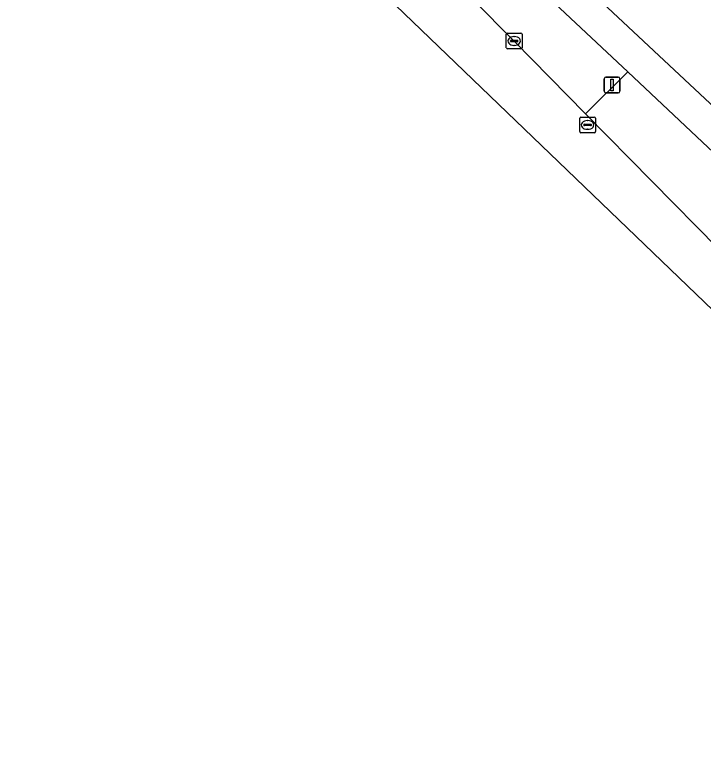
# Model space of a CAD drawing. Extents: x 161087 to 161926, y 382572 to 383873.
# Drawn here: x 161154.55 to 161198.42, y 383158.49 to 383205.75 of the extents above; entities that cross this region are included whole.
import ezdxf

# ---------------------------------------------------------------- set-up
doc = ezdxf.new("R2010")
doc.units = 0
for name, color, linetype in [('IMGEO_Berm_groen', 7, 'Continuous'), ('IMGEO_Fietspad_gesloten', 7, 'Continuous'), ('IMGEO_Kolk', 7, 'Continuous'), ('IMGEO_Lichtmast', 7, 'Continuous'), ('IMGEO_Rijbaan_lokaal_gesloten', 7, 'Continuous'), ('IMGEO_Rioolput', 7, 'Continuous'), ('IMGEO_Voetgangersgebied_open', 7, 'Continuous'), ('IMGEO_Voetpad_open', 7, 'Continuous')]:
    doc.layers.add(name, color=color, linetype=linetype)

msp = doc.modelspace()

# ---------------------------------------------------------------- linework, layer by layer
at = {"layer": 'IMGEO_Berm_groen'}
msp.add_lwpolyline([(161170.46, 383220.713), (161175.434, 383215.451), (161179.027, 383211.624), (161181.091, 383209.414), (161186.373, 383204.079), (161190.928, 383199.427), (161193.612, 383202.105), (161172.013, 383222.368)], dxfattribs=at)
at = {"layer": 'IMGEO_Fietspad_gesloten'}
for points in [[(161203.981, 383195.292), (161199.844, 383199.176), (161174.04, 383223.328)], [(161172.013, 383222.368), (161193.612, 383202.105), (161198.375, 383197.637), (161202.392, 383193.868), (161203.449, 383192.876), (161207.62, 383188.777), (161211.773, 383184.561), (161220.989, 383174.98), (161233.197, 383162.349), (161234.788, 383163.737), (161222.243, 383176.723), (161213.179, 383186.09)]]:
    msp.add_lwpolyline(points, dxfattribs=at)
at = {"layer": 'IMGEO_Kolk'}
for p, q in [((161185.872, 383203.653), (161185.872, 383204.505)), ((161185.947, 383204.579), (161186.799, 383204.579)), ((161186.36, 383204.359), (161186.385, 383204.359)), ((161186.873, 383204.505), (161186.873, 383203.653)), ((161186.131, 383204.073), (161186.131, 383204.085)), ((161186.569, 383204.036), (161186.171, 383204.036)), ((161186.174, 383204.122), (161186.572, 383204.122)), ((161186.383, 383203.799), (161186.358, 383203.799)), ((161186.615, 383204.085), (161186.615, 383204.073)), ((161186.799, 383203.579), (161185.947, 383203.579))]:
    msp.add_line(p, q, dxfattribs=at)
for points in [[(161185.872, 383203.653), (161185.872, 383204.505)], [(161185.947, 383204.579), (161186.799, 383204.579)], [(161186.873, 383204.505), (161186.873, 383203.653)], [(161186.799, 383203.579), (161185.947, 383203.579)]]:
    msp.add_lwpolyline(points, dxfattribs=at)
for centre, radius, start, end in [((161185.949, 383204.503), 0.0765, 91.552, 178.448), ((161185.949, 383204.503), 0.0765, 91.552, 178.448), ((161186.797, 383204.503), 0.0765, 1.552, 88.448), ((161186.797, 383204.503), 0.0765, 1.552, 88.448), ((161186.171, 383204.082), 0.0403, 85.8775, 175.7526), ((161186.168, 383204.072), 0.0366, 178.938, 274.7102), ((161186.572, 383204.079), 0.043, 264.8664, 352.4533), ((161186.576, 383204.084), 0.0386, 1.7309, 96.639), ((161185.949, 383203.655), 0.0765, 181.552, 268.448), ((161185.949, 383203.655), 0.0765, 181.552, 268.448), ((161186.797, 383203.655), 0.0765, 271.552, 358.448), ((161186.797, 383203.655), 0.0765, 271.552, 358.448)]:
    msp.add_arc(centre, radius, start, end, dxfattribs=at)
for centre, major_axis, ratio, start_param, end_param in [((161186.359, 383204.079), (-0.387, 0.002), 0.722429, 4.712389, 7.853982), ((161186.384, 383204.079), (-0.39, 0.002), 0.717154, 1.570796, 4.712389)]:
    msp.add_ellipse(centre, major_axis=major_axis, ratio=ratio, start_param=start_param, end_param=end_param, dxfattribs=at)
at = {"layer": 'IMGEO_Lichtmast'}
for p, q in [((161192.113, 383200.872), (161192.113, 383201.672)), ((161192.113, 383201.672), (161192.113, 383200.872)), ((161192.213, 383201.772), (161193.003, 383201.772)), ((161193.003, 383201.772), (161192.213, 383201.772)), ((161193.103, 383201.672), (161193.103, 383200.872)), ((161193.103, 383200.872), (161193.103, 383201.672)), ((161193.003, 383200.772), (161192.213, 383200.772)), ((161192.213, 383200.772), (161193.003, 383200.772))]:
    msp.add_line(p, q, dxfattribs=at)
msp.add_lwpolyline([(161192.533, 383201.647), (161192.683, 383201.647), (161192.683, 383200.897), (161192.533, 383200.897), (161192.533, 383201.647)], dxfattribs=at)
for centre, start, end in [((161192.213, 383201.672), 90, 180), ((161192.213, 383201.672), 90, 180), ((161193.003, 383201.672), 0, 90), ((161193.003, 383201.672), 360, 90), ((161192.213, 383200.872), 180, 270), ((161192.213, 383200.872), 180, 270), ((161193.003, 383200.872), 270, 0), ((161193.003, 383200.872), 270, 0)]:
    msp.add_arc(centre, 0.1, start, end, dxfattribs=at)
at = {"layer": 'IMGEO_Rijbaan_lokaal_gesloten'}
for points in [[(161154.548, 383225.576), (161167.308, 383217.444), (161228.606, 383158.489)], [(161228.606, 383158.489), (161229.915, 383159.599), (161223.029, 383166.656), (161210.171, 383179.825), (161200.036, 383190.14), (161199.363, 383190.86), (161190.928, 383199.427), (161186.373, 383204.079), (161181.091, 383209.414), (161179.027, 383211.624), (161175.434, 383215.451), (161170.46, 383220.713)]]:
    msp.add_lwpolyline(points, dxfattribs=at)
at = {"layer": 'IMGEO_Rioolput'}
for p, q in [((161190.549, 383198.303), (161190.549, 383199.155)), ((161190.624, 383199.229), (161191.476, 383199.229)), ((161191.037, 383199.009), (161191.062, 383199.009)), ((161191.55, 383199.155), (161191.55, 383198.303)), ((161190.808, 383198.723), (161190.808, 383198.735)), ((161191.246, 383198.686), (161190.848, 383198.686)), ((161190.851, 383198.772), (161191.249, 383198.772)), ((161191.292, 383198.735), (161191.292, 383198.723)), ((161191.476, 383198.229), (161190.624, 383198.229)), ((161191.06, 383198.449), (161191.035, 383198.449))]:
    msp.add_line(p, q, dxfattribs=at)
for points in [[(161190.549, 383198.303), (161190.549, 383199.155)], [(161190.624, 383199.229), (161191.476, 383199.229)], [(161191.55, 383199.155), (161191.55, 383198.303)], [(161191.476, 383198.229), (161190.624, 383198.229)]]:
    msp.add_lwpolyline(points, dxfattribs=at)
for centre, radius, start, end in [((161190.626, 383199.153), 0.0765, 91.552, 178.448), ((161190.626, 383199.153), 0.0765, 91.552, 178.448), ((161191.474, 383199.153), 0.0765, 1.552, 88.448), ((161191.474, 383199.153), 0.0765, 1.552, 88.448), ((161190.848, 383198.732), 0.0403, 85.8775, 175.7526), ((161190.845, 383198.722), 0.0366, 178.938, 274.7102), ((161191.249, 383198.729), 0.043, 264.8664, 352.4533), ((161191.253, 383198.734), 0.0386, 1.7309, 96.639), ((161190.626, 383198.305), 0.0765, 181.552, 268.448), ((161190.626, 383198.305), 0.0765, 181.552, 268.448), ((161191.474, 383198.305), 0.0765, 271.552, 358.448), ((161191.474, 383198.305), 0.0765, 271.552, 358.448)]:
    msp.add_arc(centre, radius, start, end, dxfattribs=at)
for centre, major_axis, ratio, start_param, end_param in [((161191.036, 383198.729), (-0.387, 0.002), 0.722429, 4.712389, 7.853982), ((161191.061, 383198.729), (-0.39, 0.002), 0.717154, 1.570796, 4.712389)]:
    msp.add_ellipse(centre, major_axis=major_axis, ratio=ratio, start_param=start_param, end_param=end_param, dxfattribs=at)
at = {"layer": 'IMGEO_Voetgangersgebied_open'}
msp.add_lwpolyline([(161174.04, 383223.328), (161199.844, 383199.176), (161210.64, 383208.141), (161211.624, 383208.958), (161208.039, 383213.305), (161207.789, 383213.606), (161205.555, 383215.938), (161204.39, 383214.705), (161200.1, 383210.165)], dxfattribs=at)
at = {"layer": 'IMGEO_Voetpad_open'}
msp.add_lwpolyline([(161198.375, 383197.637), (161193.612, 383202.105), (161190.928, 383199.427), (161199.363, 383190.86), (161200.711, 383192.181), (161202.392, 383193.868)], close=True, dxfattribs=at)

doc.saveas('drawing.dxf')
